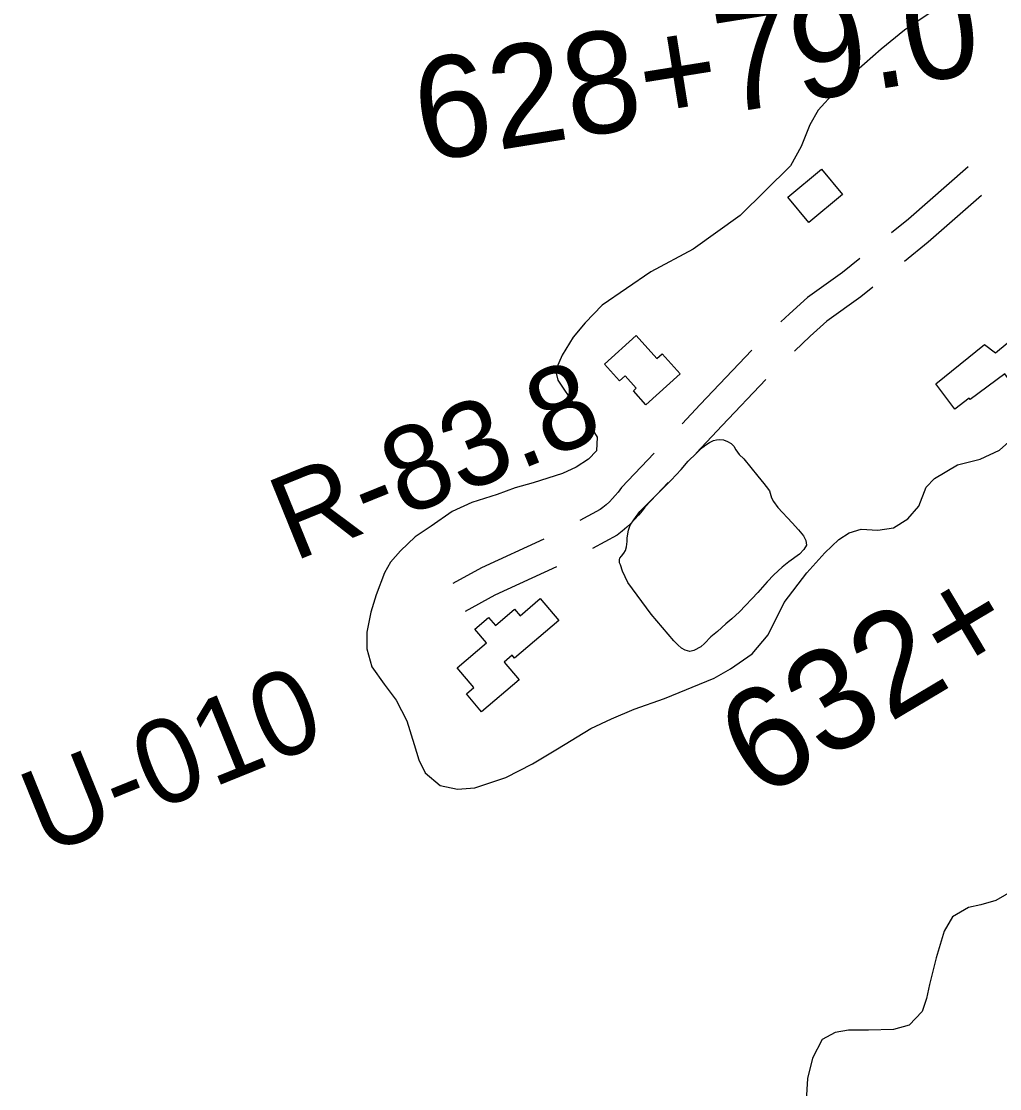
# Model space of a CAD drawing. Extents: x 3715084 to 3753216, y 488173 to 513963.
# Drawn here: x 3730025 to 3730990, y 508865 to 509918 of the extents above; entities that cross this region are included whole.
import ezdxf

# ---------------------------------------------------------------- set-up
doc = ezdxf.new("R2010")
doc.units = 0
for name, color, linetype in [('V-BLDG-OTLN', 7, 'Continuous'), ('V-RIVR-RANG-IDEN', 7, 'Continuous'), ('V-ROAD-CNTR', 7, 'Continuous'), ('V-SITE-VEGE', 7, 'Continuous'), ('V-SURV-IDEN', 7, 'Continuous'), ('V-TOPO-SHOR', 7, 'Continuous')]:
    doc.layers.add(name, color=color, linetype=linetype)

msp = doc.modelspace()

# ---------------------------------------------------------------- linework, layer by layer
at = {"layer": 'V-BLDG-OTLN'}
for points in [[(3730781.2, 509744.3), (3730814.4, 509771.7), (3730834.9, 509746.8), (3730801.7, 509719.4)], [(3731051.1, 509587.5), (3731006.7, 509554.3), (3730995.1, 509569.9), (3730961.1, 509544.6), (3730960.1, 509546), (3730945.7, 509535.2), (3730927.1, 509560.1), (3730975.1, 509598.9), (3730985.8, 509590.6), (3731010.8, 509611.3), (3731011.2, 509628.8), (3731034.1, 509627.2), (3731033.4, 509611.1)], [(3730600.3, 509579.6), (3730631.6, 509607.8), (3730652.1, 509585), (3730657.2, 509589.6), (3730675, 509569.9), (3730641.2, 509539.5), (3730628.9, 509553.3), (3730631.7, 509555.8), (3730620.7, 509568.1), (3730615.1, 509563.1)], [(3730516.2, 509268.1), (3730479.1, 509236.7), (3730464.2, 509254.3), (3730471.5, 509260.5), (3730454.9, 509280), (3730483.9, 509304.6), (3730472.4, 509318.1), (3730486, 509329.6), (3730492.7, 509321.8), (3730511.6, 509337.8), (3730517, 509331.4), (3730536.9, 509348.3), (3730555.2, 509326.6), (3730511.7, 509289.7), (3730509.4, 509292.5), (3730501.3, 509285.7)]]:
    msp.add_lwpolyline(points, close=True, dxfattribs=at)
at = {"layer": 'V-ROAD-CNTR'}
for points in [[(3730959, 509774.3), (3730900.3, 509722.6), (3730883.3, 509708.9)], [(3730972, 509745.9), (3730919.6, 509699.7), (3730896.2, 509680.7)], [(3730852.2, 509683.8), (3730835.1, 509669.9), (3730800.7, 509645.4), (3730782.9, 509629.1), (3730774.4, 509621.2)], [(3730865.1, 509655.5), (3730853.2, 509646), (3730819.6, 509622), (3730803.3, 509607.1), (3730787.7, 509592.5)], [(3730745.6, 509593.5), (3730694.7, 509539.6), (3730676.9, 509520.8)], [(3730759.3, 509564.3), (3730716.5, 509518.9), (3730690.6, 509491.7)], [(3730649.3, 509491.8), (3730617, 509457.8), (3730613.7, 509453.4), (3730611, 509450.1), (3730608.2, 509446.9), (3730605.2, 509443.8), (3730602.1, 509440.9), (3730598.8, 509438.1), (3730596.2, 509436.1), (3730576.1, 509425.2)], [(3730663, 509462.7), (3730640, 509438.5), (3730637.4, 509435), (3730633.9, 509430.7), (3730630.1, 509426.5), (3730626.2, 509422.4), (3730622.2, 509418.6), (3730617.9, 509414.9), (3730612.7, 509410.9), (3730588.4, 509397.8)], [(3730540.6, 509406.9), (3730478.9, 509378.5), (3730450.7, 509363.2)], [(3730552.9, 509379.5), (3730492.3, 509351.7), (3730463, 509335.7)]]:
    msp.add_lwpolyline(points, dxfattribs=at)
at = {"layer": 'V-SITE-VEGE'}
for p, q in [((3730921.4, 509926.2), (3730896.2, 509908.8)), ((3730896.2, 509908.8), (3730873.2, 509890.1)), ((3730873.2, 509890.1), (3730848.7, 509868.4)), ((3730848.7, 509868.4), (3730827.7, 509848.6)), ((3730827.7, 509848.6), (3730811, 509830)), ((3730811, 509830), (3730802.8, 509815.7)), ((3730802.8, 509815.7), (3730794.3, 509794.3)), ((3730794.3, 509794.3), (3730783.7, 509775.3)), ((3730783.7, 509775.3), (3730734, 509726)), ((3730734, 509726), (3730687.7, 509693.1)), ((3730687.7, 509693.1), (3730646.1, 509670.6)), ((3730646.1, 509670.6), (3730597.9, 509637.6)), ((3730597.9, 509637.6), (3730581.2, 509620.2)), ((3730581.2, 509620.2), (3730569.5, 509606.2)), ((3730569.5, 509606.2), (3730558.6, 509588.4)), ((3730558.6, 509588.4), (3730552, 509573.2)), ((3730552, 509573.2), (3730554.3, 509563.9)), ((3730554.3, 509563.9), (3730571, 509538.6)), ((3730571, 509538.6), (3730580.3, 509528.1)), ((3730580.3, 509528.1), (3730593.1, 509507.5)), ((3730990, 509494.6), (3731032, 509532.6)), ((3730593.1, 509507.5), (3730592.3, 509493.9)), ((3730592.3, 509493.9), (3730584.5, 509485.8)), ((3730971, 509485.7), (3730990, 509494.6)), ((3730584.5, 509485.8), (3730572.5, 509478)), ((3730948.5, 509480.3), (3730971, 509485.7)), ((3730572.5, 509478), (3730558.9, 509471.8)), ((3730925.9, 509466.7), (3730948.5, 509480.3)), ((3730530.1, 509462.5), (3730512.2, 509457.5)), ((3730558.9, 509471.8), (3730530.1, 509462.5)), ((3730917.7, 509458.2), (3730925.9, 509466.7)), ((3730512.2, 509457.5), (3730494.4, 509450.9)), ((3730910.3, 509439.5), (3730917.7, 509458.2)), ((3730469.5, 509443.2), (3730450.1, 509434.3)), ((3730494.4, 509450.9), (3730469.5, 509443.2)), ((3730450.1, 509434.3), (3730429.5, 509419.9)), ((3730899.4, 509427.1), (3730910.3, 509439.5)), ((3730429.5, 509419.9), (3730413.5, 509409.1)), ((3730885.5, 509418.2), (3730899.4, 509427.1)), ((3730413.5, 509409.1), (3730399.1, 509395.5)), ((3730831.4, 509406.6), (3730841.6, 509413.2)), ((3730841.6, 509413.2), (3730853.6, 509416.7)), ((3730853.6, 509416.7), (3730869.9, 509415.9)), ((3730869.9, 509415.9), (3730885.5, 509418.2)), ((3730817.8, 509393.4), (3730831.4, 509406.6)), ((3730399.1, 509395.5), (3730389.4, 509384.3)), ((3730799.9, 509373.7), (3730817.8, 509393.4)), ((3730389.4, 509384.3), (3730383.2, 509373.8)), ((3730383.2, 509373.8), (3730375, 509352)), ((3730777.4, 509344.6), (3730799.9, 509373.7)), ((3730375, 509352), (3730369.9, 509335)), ((3730761.8, 509312.7), (3730777.4, 509344.6)), ((3730369.9, 509335), (3730366, 509315.2)), ((3730366, 509315.2), (3730366, 509298.8)), ((3730745.9, 509293.7), (3730761.8, 509312.7)), ((3730366, 509298.8), (3730371, 509281)), ((3730724.5, 509279), (3730745.9, 509293.7)), ((3730371, 509281), (3730383, 509263.9)), ((3730708.5, 509269.7), (3730724.5, 509279)), ((3730383, 509263.9), (3730394.7, 509248.3)), ((3730659.6, 509249.9), (3730708.5, 509269.7)), ((3730394.7, 509248.3), (3730405.5, 509227.7)), ((3730629.7, 509239.1), (3730659.6, 509249.9)), ((3730607.1, 509229.8), (3730629.7, 509239.1)), ((3730405.5, 509227.7), (3730412.5, 509204.4)), ((3730553.9, 509200.3), (3730586.9, 509220.1)), ((3730586.9, 509220.1), (3730607.1, 509229.8)), ((3730412.5, 509204.4), (3730417.1, 509189.2)), ((3730529.4, 509185.2), (3730553.9, 509200.3)), ((3730417.1, 509189.2), (3730423.3, 509176.4)), ((3730503, 509171.7), (3730529.4, 509185.2)), ((3730423.3, 509176.4), (3730438.1, 509164)), ((3730472.6, 509161.6), (3730503, 509171.7)), ((3730438.1, 509164), (3730455.5, 509160.5)), ((3730455.5, 509160.5), (3730472.6, 509161.6)), ((3731012, 509065.4), (3730986.4, 509050.7)), ((3730959.2, 509043.7), (3730943.6, 509034.4)), ((3730971.6, 509046.4), (3730959.2, 509043.7)), ((3730986.4, 509050.7), (3730971.6, 509046.4)), ((3730943.6, 509034.4), (3730935.4, 509020.4)), ((3730935.4, 509020.4), (3730927.3, 508994)), ((3730927.3, 508994), (3730921, 508967.6)), ((3730921, 508967.6), (3730917.9, 508954)), ((3730917.9, 508954), (3730913.6, 508941.2)), ((3730913.6, 508941.2), (3730900.8, 508927.6)), ((3730900.8, 508927.6), (3730885.2, 508923.4)), ((3730827.7, 508920.4), (3730814.9, 508913.4)), ((3730840.9, 508922.7), (3730827.7, 508920.4)), ((3730860.8, 508922.6), (3730840.9, 508922.7)), ((3730885.2, 508923.4), (3730860.8, 508922.6)), ((3730814.9, 508913.4), (3730805.6, 508895.1)), ((3730805.6, 508895.1), (3730800.5, 508874.9)), ((3730800.5, 508874.9), (3730799.3, 508853.2))]:
    msp.add_line(p, q, dxfattribs=at)
at = {"layer": 'V-TOPO-SHOR'}
msp.add_lwpolyline([(3730618.2, 509375.4), (3730616.1, 509381.5), (3730615.1, 509383.6), (3730615.1, 509387), (3730615.5, 509388.2), (3730617.1, 509390.3), (3730619.4, 509393), (3730620.9, 509395.6), (3730621.9, 509399.3), (3730622.6, 509404.6), (3730622.6, 509408.4), (3730624, 509415.9), (3730625.5, 509420.7), (3730629.3, 509426), (3730635.3, 509434.2), (3730666.1, 509465), (3730675.9, 509475.8), (3730682.7, 509483.7), (3730690.6, 509491.3), (3730693.8, 509494.5), (3730697.3, 509497.8), (3730700.2, 509499.9), (3730704, 509502.4), (3730707.8, 509504.1), (3730710.7, 509505), (3730713.9, 509505.2), (3730717.7, 509504.8), (3730721.6, 509503.3), (3730725.2, 509501.2), (3730727.9, 509498.5), (3730730, 509494.9), (3730733.2, 509490.5), (3730737.8, 509486.1), (3730751.5, 509469.2), (3730757.4, 509461.8), (3730759.9, 509458.9), (3730763, 509454.7), (3730765.1, 509447.8), (3730767, 509444), (3730771.4, 509438.3), (3730776, 509433.1), (3730780.9, 509427.9), (3730785.5, 509422.9), (3730791.6, 509416.2), (3730796.6, 509410.1), (3730799, 509405.5), (3730799.6, 509400.9), (3730796.9, 509396.6), (3730792.5, 509392.2), (3730782.2, 509384.5), (3730775.5, 509379.2), (3730767.3, 509371.6), (3730760.8, 509364.7), (3730751.6, 509354.4), (3730733.4, 509335.1), (3730725.9, 509328.2), (3730720, 509323.3), (3730711.8, 509316), (3730705.3, 509310.5), (3730698.8, 509304), (3730695.3, 509300.7), (3730688.4, 509297.1), (3730684.4, 509296.3), (3730679.8, 509297.5), (3730676.4, 509299.4), (3730672.6, 509302.7), (3730668.6, 509306.5), (3730646.2, 509333.1), (3730623.3, 509364.3), (3730618.2, 509375.4)], dxfattribs=at)

# ---------------------------------------------------------------- texts
at = {"layer": 'V-RIVR-RANG-IDEN'}
for s, rotation, p in [('R-83.8', 22.0612, (3730293.7, 509384.5)), ('U-010', 22.0703, (3730048.4, 509094.5))]:
    msp.add_text(s, height=83, rotation=rotation, dxfattribs=at).set_placement(p)
at = {"layer": 'V-SURV-IDEN'}
for s, rotation, p in [('628+79.0', 9.114, (3730421.2, 509778.7)), ('632+42.6', 30.7534, (3730753.5, 509149.5))]:
    msp.add_text(s, height=100, rotation=rotation, dxfattribs=at).set_placement(p)

doc.saveas('drawing.dxf')
